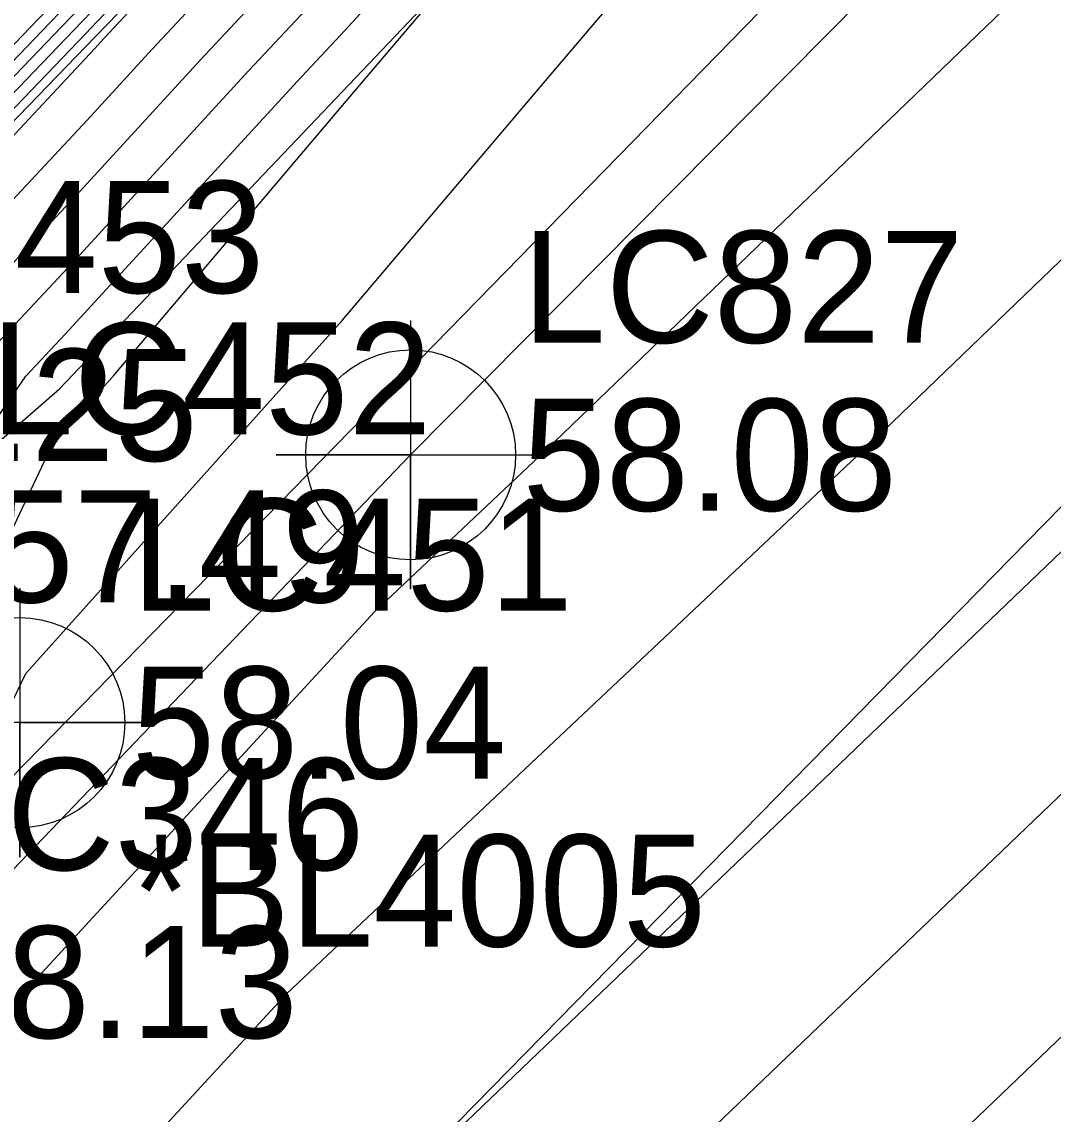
# Model space of a CAD drawing. Extents: x 2188792 to 2191981, y 386090 to 389710.
# Drawn here: x 2190937.31 to 2190960.35, y 388691.8 to 388716.18 of the extents above; entities that cross this region are included whole.
import ezdxf

# ---------------------------------------------------------------- set-up
doc = ezdxf.new("R2010")
doc.units = 0
for name, color, linetype in [('DTM Contours Major', 7, 'Continuous'), ('DTM Contours Minor', 7, 'Continuous'), ('Exist DTM Breakline Cogo Comment', 7, 'Continuous'), ('Exist DTM Breakline Cogo Elevation', 7, 'Continuous'), ('Exist DTM Breakline Cogo Number', 7, 'Continuous'), ('Exist DTM Breakline Cogo Point CELL', 7, 'Continuous'), ('Exist Roads EOP', 7, 'Continuous'), ('Exist Roads EOP Cogo Elevation', 7, 'Continuous'), ('Exist Roads EOP Cogo Number', 7, 'Continuous'), ('Exist Roads EOT', 7, 'Continuous'), ('Exist Roads EOT Cogo Elevation', 7, 'Continuous'), ('Exist Roads EOT Cogo Number', 7, 'Continuous'), ('Exist Roads EOT Cogo Point CELL', 7, 'Continuous'), ('PH Exist DTM Breakline', 7, 'Continuous')]:
    doc.layers.add(name, color=color, linetype=linetype)

msp = doc.modelspace()

# ---------------------------------------------------------------- linework, layer by layer
at = {"layer": 'DTM Contours Major'}
for points in [[(2190937.024, 388700.844), (2190937.399, 388701.635), (2190944.469, 388709.514), (2190946.555, 388711.972), (2190949.092, 388714.961), (2190952.245, 388718.675), (2190963.183, 388729.917), (2190966.263, 388733.358), (2190969.789, 388737.297), (2190977.278, 388744.438), (2190980.417, 388748.054), (2190984.143, 388752.347), (2190987.709, 388754.929), (2190999.031, 388765.653), (2191002.619, 388768.554), (2191005.275, 388770.702), (2191007.32, 388772.355), (2191018.915, 388783.2), (2191020.165, 388784.328), (2191021.223, 388785.281), (2191039.794, 388802.727)], [(2191042.239, 388801.575), (2191023.757, 388781.907), (2191020.201, 388778.295), (2191007.25, 388764.518), (2191003.929, 388761.167), (2190988.443, 388744.746), (2190982.221, 388738.471), (2190969.719, 388726.456), (2190965.939, 388722.901), (2190949.011, 388706.617), (2190945.187, 388703.013), (2190932.424, 388689.18)], [(2190992.398, 388768.816), (2190987.373, 388763.885), (2190986.189, 388762.792), (2190981.053, 388757.747), (2190980.013, 388756.659), (2190974.809, 388751.554), (2190969.411, 388746.259), (2190968.579, 388745.387), (2190963.1, 388740.019), (2190962.364, 388739.248), (2190957.412, 388733.958), (2190956.478, 388732.979), (2190951.665, 388727.841), (2190950.608, 388726.692), (2190945.959, 388721.728), (2190944.704, 388720.363), (2190940.223, 388715.574), (2190938.768, 388713.99), (2190934.456, 388709.379)], [(2190986.151, 388765.277), (2190984.969, 388764.09), (2190980.03, 388759.182), (2190978.814, 388757.961), (2190973.909, 388753.087), (2190972.634, 388751.772), (2190967.756, 388746.924), (2190966.453, 388745.579), (2190961.602, 388740.757), (2190960.271, 388739.383), (2190955.717, 388734.643), (2190954.417, 388733.302), (2190949.836, 388728.534), (2190945.186, 388723.694), (2190943.878, 388722.338), (2190939.169, 388717.436), (2190937.94, 388716.162), (2190933.175, 388711.202)]]:
    msp.add_lwpolyline(points, dxfattribs=at)
at = {"layer": 'DTM Contours Minor'}
for points in [[(2191119.358, 388870.268), (2191109.799, 388861.543), (2191104.692, 388854.965), (2191091.714, 388842.873), (2191085.098, 388836.109), (2191075.842, 388827.217), (2191067.084, 388818.281), (2191054.529, 388806.191), (2191047.695, 388798.893), (2191037.551, 388788.575), (2191029.965, 388780.502), (2191015.841, 388766.153), (2191010.773, 388760.762), (2191000.586, 388750.484), (2190994.581, 388744.116), (2190979.182, 388728.584), (2190974.399, 388723.988), (2190963.846, 388714.064), (2190956.357, 388706.86), (2190943.217, 388694.474), (2190936.725, 388687.439)], [(2191125.879, 388865.19), (2191114.024, 388854.028), (2191110.135, 388849.732), (2191094.202, 388834.845), (2191088.581, 388829.571), (2191076.2, 388817.689), (2191072.815, 388814.51), (2191055.157, 388797.553), (2191051.214, 388794.333), (2191037.294, 388780.185), (2191034.79, 388778.062), (2191016.701, 388759.74), (2191013.63, 388756.639), (2191001.262, 388744.168), (2190998.901, 388741.784), (2190981.055, 388723.789), (2190977.697, 388720.702), (2190963.618, 388707.26), (2190962.316, 388706.06), (2190944.22, 388688.738), (2190941.246, 388685.935), (2190941.026, 388685.698), (2190937.899, 388682.174), (2190927.868, 388670.864)], [(2190934.116, 388671.227), (2190941.964, 388680.077), (2190949.594, 388688.469), (2190962.951, 388701.254), (2190970.551, 388708.261), (2190978.743, 388716.083), (2190990.928, 388727.28), (2191000.081, 388736.51), (2191008.884, 388745.398), (2191015.289, 388751.857), (2191026.961, 388763.641), (2191036.447, 388773.249), (2191047.193, 388782.362), (2191053.02, 388788.284), (2191071.983, 388803.773), (2191075.089, 388806.756), (2191089.007, 388819.828), (2191090.516, 388821.276), (2191111.538, 388840.998), (2191112.061, 388841.488), (2191124.054, 388854.735), (2191125.909, 388856.481), (2191132.462, 388863.801)], [(2190958.316, 388691.404), (2190963.585, 388696.448), (2190977.484, 388709.263), (2190979.79, 388711.464), (2191000.8, 388730.772), (2191001.26, 388731.237), (2191016.505, 388746.628), (2191016.947, 388747.074), (2191037.221, 388767.543), (2191038.103, 388768.436), (2191042.574, 388772.227), (2191049.352, 388778.431), (2191057.257, 388785.885), (2191062.524, 388790.784), (2191067.532, 388795.388), (2191074.927, 388802.488), (2191075.069, 388802.626), (2191075.186, 388802.74), (2191095.831, 388822.569)], [(2190935.876, 388702.275), (2190938.009, 388706.782), (2190939.356, 388708.282), (2190944.604, 388714.465), (2190946.976, 388717.26), (2190950.674, 388721.282), (2190950.79, 388721.406), (2190956.77, 388727.906), (2190957.075, 388728.231), (2190963.319, 388734.779), (2190963.727, 388735.214), (2190969.831, 388741.615), (2190970.383, 388742.156), (2190976.384, 388748.443), (2190977.023, 388749.07), (2190977.639, 388749.674), (2190983.648, 388755.958), (2190984.344, 388756.641), (2190990.596, 388762.419), (2190991.108, 388762.92), (2190997.597, 388768.906)], [(2190990.836, 388768.441), (2190986.613, 388764.245), (2190986.593, 388764.225), (2190980.491, 388758.162), (2190980.443, 388758.114), (2190974.369, 388752.079), (2190974.292, 388751.999), (2190968.245, 388745.99), (2190968.139, 388745.88), (2190962.119, 388739.897), (2190961.984, 388739.758), (2190956.328, 388733.871), (2190956.238, 388733.778), (2190950.543, 388727.851), (2190945.299, 388722.393), (2190944.781, 388721.839), (2190944.763, 388721.82), (2190939.143, 388715.813), (2190938.931, 388715.583), (2190933.474, 388709.748)], [(2190992.076, 388767.342), (2190988.178, 388763.519), (2190985.728, 388761.255), (2190981.702, 388757.3), (2190979.419, 388754.913), (2190975.362, 388750.933), (2190971.154, 388746.805), (2190969.03, 388744.579), (2190964.782, 388740.418), (2190962.705, 388738.239), (2190958.889, 388734.163), (2190956.627, 388731.792), (2190952.941, 388727.857), (2190950.653, 388725.37), (2190947.138, 388721.616), (2190944.646, 388718.906), (2190941.304, 388715.334), (2190938.604, 388712.397), (2190935.438, 388709.011)], [(2190991.753, 388765.868), (2190988.984, 388763.152), (2190985.267, 388759.717), (2190982.351, 388756.853), (2190978.826, 388753.167), (2190975.916, 388750.312), (2190972.897, 388747.351), (2190969.481, 388743.771), (2190966.465, 388740.817), (2190963.046, 388737.231), (2190960.366, 388734.368), (2190956.776, 388730.605), (2190954.217, 388727.873), (2190950.699, 388724.049), (2190948.317, 388721.505), (2190944.587, 388717.449), (2190942.384, 388715.095), (2190938.441, 388710.804), (2190936.42, 388708.643)], [(2190986.035, 388765.535), (2190984.563, 388764.056), (2190979.915, 388759.437), (2190978.407, 388757.923), (2190973.794, 388753.339), (2190972.22, 388751.715), (2190967.634, 388747.157), (2190966.032, 388745.504), (2190961.473, 388740.972), (2190959.843, 388739.29), (2190955.564, 388734.836), (2190953.961, 388733.183), (2190949.659, 388728.705), (2190945.292, 388724.159), (2190943.655, 388722.462), (2190939.224, 388717.849), (2190937.674, 388716.242), (2190933.18, 388711.565)], [(2190986.266, 388765.019), (2190985.375, 388764.123), (2190980.145, 388758.927), (2190979.222, 388757.999), (2190974.024, 388752.835), (2190973.049, 388751.829), (2190967.878, 388746.69), (2190966.875, 388745.655), (2190961.731, 388740.542), (2190960.699, 388739.477), (2190955.869, 388734.45), (2190954.872, 388733.421), (2190950.013, 388728.363), (2190945.08, 388723.229), (2190944.1, 388722.213), (2190939.114, 388717.023), (2190938.206, 388716.082), (2190933.169, 388710.839)], [(2190986.382, 388764.761), (2190985.781, 388764.157), (2190980.26, 388758.672), (2190979.629, 388758.038), (2190974.139, 388752.583), (2190973.463, 388751.885), (2190968.001, 388746.457), (2190967.296, 388745.73), (2190961.861, 388740.327), (2190961.128, 388739.57), (2190956.022, 388734.257), (2190955.327, 388733.54), (2190950.19, 388728.193), (2190944.974, 388722.764), (2190944.322, 388722.088), (2190939.059, 388716.61), (2190938.472, 388716.001), (2190933.164, 388710.476)], [(2190986.497, 388764.503), (2190986.187, 388764.191), (2190980.376, 388758.417), (2190980.036, 388758.076), (2190974.254, 388752.331), (2190973.877, 388751.942), (2190968.123, 388746.223), (2190967.717, 388745.805), (2190961.99, 388740.112), (2190961.556, 388739.664), (2190956.175, 388734.064), (2190955.783, 388733.659), (2190950.367, 388728.022), (2190944.868, 388722.299), (2190944.545, 388721.963), (2190939.004, 388716.197), (2190938.738, 388715.921), (2190933.158, 388710.113)], [(2190935.775, 388705.92), (2190937.402, 388708.274), (2190938.278, 388709.211), (2190943.465, 388714.855), (2190944.528, 388715.992), (2190949.496, 388721.394), (2190950.744, 388722.727), (2190955.494, 388727.89), (2190956.925, 388729.418), (2190961.842, 388734.573), (2190963.387, 388736.223), (2190968.148, 388741.216), (2190969.932, 388742.964), (2190974.64, 388747.897), (2190976.469, 388749.691), (2190978.232, 388751.421), (2190983, 388756.405), (2190984.805, 388758.179), (2190989.79, 388762.785), (2190991.43, 388764.394)]]:
    msp.add_lwpolyline(points, dxfattribs=at)
at = {"layer": 'Exist DTM Breakline Cogo Point CELL'}
msp.add_lwpolyline([(2190937.269, 388703.539), (2190937.269, 388697.539), (2190937.269, 388700.539), (2190940.269, 388700.539), (2190934.269, 388700.539)], dxfattribs=at)
msp.add_circle((2190937.269, 388700.539), 2.344, dxfattribs=at)
at = {"layer": 'Exist Roads EOP'}
msp.add_lwpolyline([(2191117.249, 388879.058), (2191079.828, 388842.231), (2191041.78, 388804.717), (2191005.521, 388768.388), (2190968.813, 388731.779), (2190932.611, 388694.747), (2190897.463, 388657.367), (2190862.115, 388618.542), (2190828.092, 388579.337), (2190795.886, 388540.624), (2190765.721, 388503.072), (2190733.106, 388461.208), (2190701.312, 388418.791), (2190672.539, 388379.484), (2190643.174, 388339.162), (2190612.645, 388296.995), (2190582.398, 388254.562), (2190551.22, 388211.33), (2190519.268, 388166.971), (2190488.249, 388123.952), (2190458.501, 388082.405), (2190428.971, 388041.571), (2190398.227, 387998.986)], dxfattribs=at)
at = {"layer": 'Exist Roads EOT'}
for points in [[(2190415.064, 388019.09), (2190445.56, 388061.245), (2190473.487, 388100.115), (2190503.229, 388141.605), (2190533.333, 388183.744), (2190563.731, 388225.945), (2190594.017, 388268.083), (2190624.176, 388310.153), (2190656.565, 388354.896), (2190687.512, 388397.436), (2190719.557, 388440.71), (2190751.07, 388481.79), (2190777.618, 388515.751), (2190809.207, 388554.646), (2190841.125, 388592.518), (2190874.304, 388630.266), (2190909.444, 388668.428), (2190945.996, 388706.518), (2190984.282, 388745.174), (2191021.668, 388782.38), (2191059.687, 388820.174), (2191097.04, 388857.128), (2191110.466, 388870.43)], [(2190408.016, 387990.619), (2190439.107, 388033.638), (2190467.847, 388074.164), (2190498.203, 388115.837), (2190529, 388158.896), (2190561.283, 388203.581), (2190592.611, 388247.356), (2190622.811, 388289.51), (2190652.954, 388330.977), (2190681.755, 388370.469), (2190711.272, 388410.904), (2190743.801, 388454.121), (2190774.93, 388494.241), (2190804.861, 388531.697), (2190837.827, 388571.618), (2190870.748, 388609.702), (2190906.526, 388649.037), (2190941.177, 388685.637), (2190977.299, 388722.46), (2191013.038, 388758.347), (2191050.74, 388795.921), (2191087.875, 388832.598), (2191125.862, 388870.149)]]:
    msp.add_lwpolyline(points, dxfattribs=at)
at = {"layer": 'Exist Roads EOT Cogo Point CELL'}
msp.add_lwpolyline([(2190945.996, 388709.518), (2190945.996, 388703.518), (2190945.996, 388706.518), (2190942.996, 388706.518), (2190948.996, 388706.518)], dxfattribs=at)
msp.add_circle((2190945.996, 388706.518), 2.344, dxfattribs=at)
at = {"layer": 'PH Exist DTM Breakline'}
for points in [[(2190934.113, 388704.472), (2190938.153, 388707.993), (2190944.474, 388714.632), (2190950.794, 388721.271), (2190957.115, 388727.91), (2190963.85, 388734.852), (2190970.585, 388741.794), (2190977.32, 388748.736), (2190984.055, 388755.679), (2190990.961, 388762.253), (2190997.868, 388768.827), (2191004.775, 388775.401), (2191011.681, 388781.975), (2191018.134, 388788.391), (2191024.588, 388794.807), (2191031.041, 388801.223), (2191037.494, 388807.639)], [(2191030.434, 388806.767), (2191024.115, 388800.702), (2191017.797, 388794.637), (2191011.478, 388788.572), (2191005.16, 388782.507), (2190998.841, 388776.442), (2190992.731, 388770.335), (2190986.62, 388764.228), (2190980.51, 388758.121), (2190974.399, 388752.014), (2190968.288, 388745.907), (2190962.178, 388739.8), (2190956.373, 388733.813), (2190950.568, 388727.827), (2190944.764, 388721.84), (2190938.959, 388715.854), (2190933.154, 388709.868)]]:
    msp.add_lwpolyline(points, dxfattribs=at)

# ---------------------------------------------------------------- texts
at = {"layer": 'Exist DTM Breakline Cogo Comment'}
msp.add_text('*BL4005', height=2.5, dxfattribs=at).set_placement((2190939.769, 388695.539))
at = {"layer": 'Exist DTM Breakline Cogo Elevation'}
for s, p in [('56.25', (2190932.875, 388706.381)), ('57.49', (2190936.613, 388703.222)), ('58.04', (2190939.769, 388699.289))]:
    msp.add_text(s, height=2.5, dxfattribs=at).set_placement(p)
at = {"layer": 'Exist DTM Breakline Cogo Number'}
for s, p in [('LC453', (2190932.875, 388710.131)), ('LC452', (2190936.613, 388706.972)), ('LC451', (2190939.769, 388703.039))]:
    msp.add_text(s, height=2.5, dxfattribs=at).set_placement(p)
at = {"layer": 'Exist Roads EOP Cogo Elevation'}
msp.add_text('58.13', height=2.5, dxfattribs=at).set_placement((2190935.111, 388693.497))
at = {"layer": 'Exist Roads EOP Cogo Number'}
msp.add_text('LC346', height=2.5, dxfattribs=at).set_placement((2190935.111, 388697.247))
at = {"layer": 'Exist Roads EOT Cogo Elevation'}
msp.add_text('58.08', height=2.5, dxfattribs=at).set_placement((2190948.496, 388705.268))
at = {"layer": 'Exist Roads EOT Cogo Number'}
msp.add_text('LC827', height=2.5, dxfattribs=at).set_placement((2190948.496, 388709.018))

doc.saveas('drawing.dxf')
